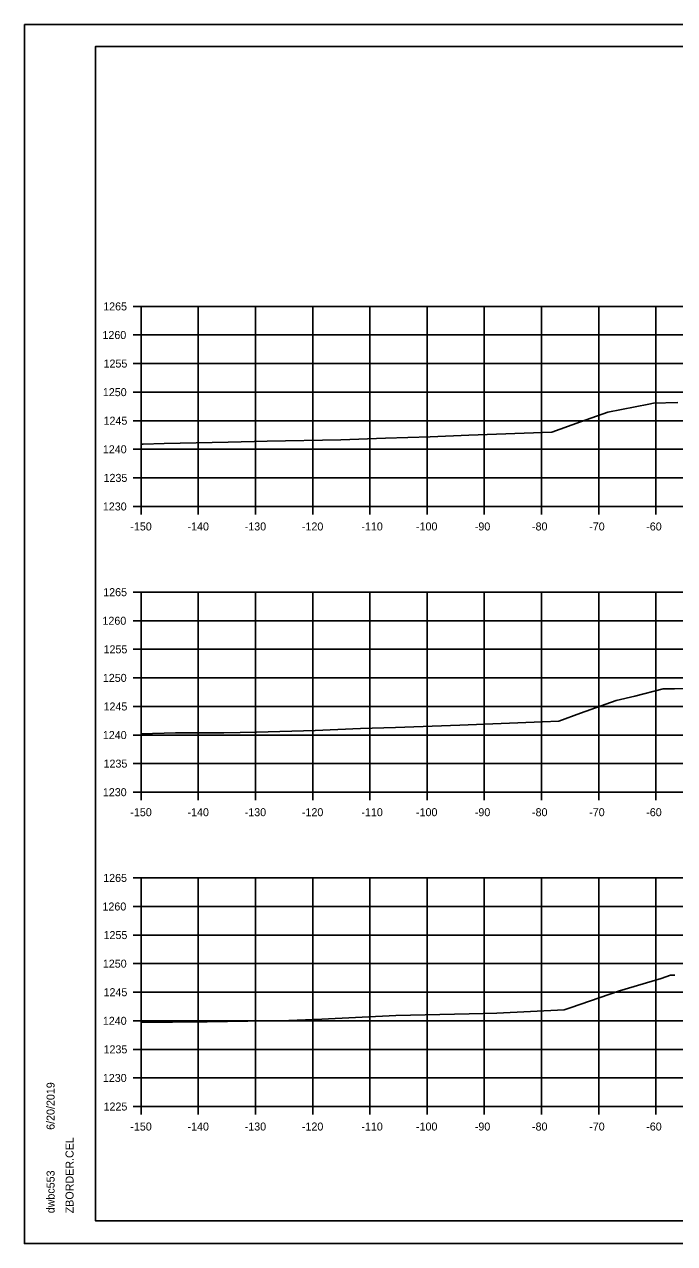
# Model space of a CAD drawing. Extents: x -70 to 701944, y -4 to 666871.
# Drawn here: x 669045.7 to 669159.3, y 661355.5 to 661568.9 of the extents above; entities that cross this region are included whole.
import ezdxf

# ---------------------------------------------------------------- set-up
doc = ezdxf.new("R2010")
doc.units = 0
for name, color, linetype in [('R_Axis', 7, 'Continuous'), ('R_Axis Annot', 7, 'Continuous'), ('R_Border', 7, 'Continuous'), ('R_Exist Surface', 7, 'Continuous'), ('R_Grid', 7, 'Continuous'), ('R_No Plot', 7, 'Continuous')]:
    doc.layers.add(name, color=color, linetype=linetype)

msp = doc.modelspace()

# ---------------------------------------------------------------- linework, layer by layer
at = {"layer": 'R_Axis'}
for p, q in [((669064.67, 661519.53), (669066.07, 661519.53)), ((669066.07, 661484.53), (669066.07, 661519.53)), ((669064.67, 661514.53), (669066.07, 661514.53)), ((669064.67, 661509.53), (669066.07, 661509.53)), ((669064.67, 661504.53), (669066.07, 661504.53)), ((669064.67, 661499.53), (669066.07, 661499.53)), ((669064.67, 661494.53), (669066.07, 661494.53)), ((669064.67, 661489.53), (669066.07, 661489.53)), ((669064.67, 661484.53), (669066.07, 661484.53)), ((669066.07, 661484.53), (669366.07, 661484.53)), ((669066.07, 661483.13), (669066.07, 661484.53)), ((669076.07, 661483.13), (669076.07, 661484.53)), ((669086.07, 661483.13), (669086.07, 661484.53)), ((669096.07, 661483.13), (669096.07, 661484.53)), ((669106.07, 661483.13), (669106.07, 661484.53)), ((669116.07, 661483.13), (669116.07, 661484.53)), ((669126.07, 661483.13), (669126.07, 661484.53)), ((669136.07, 661483.13), (669136.07, 661484.53)), ((669146.07, 661483.13), (669146.07, 661484.53)), ((669156.07, 661483.13), (669156.07, 661484.53)), ((669064.67, 661469.53), (669066.07, 661469.53)), ((669066.07, 661434.53), (669066.07, 661469.53)), ((669064.67, 661464.53), (669066.07, 661464.53)), ((669064.67, 661459.53), (669066.07, 661459.53)), ((669064.67, 661454.53), (669066.07, 661454.53)), ((669064.67, 661449.53), (669066.07, 661449.53)), ((669064.67, 661444.53), (669066.07, 661444.53)), ((669064.67, 661439.53), (669066.07, 661439.53)), ((669064.67, 661434.53), (669066.07, 661434.53)), ((669066.07, 661434.53), (669366.07, 661434.53)), ((669066.07, 661433.13), (669066.07, 661434.53)), ((669076.07, 661433.13), (669076.07, 661434.53)), ((669086.07, 661433.13), (669086.07, 661434.53)), ((669096.07, 661433.13), (669096.07, 661434.53)), ((669106.07, 661433.13), (669106.07, 661434.53)), ((669116.07, 661433.13), (669116.07, 661434.53)), ((669126.07, 661433.13), (669126.07, 661434.53)), ((669136.07, 661433.13), (669136.07, 661434.53)), ((669146.07, 661433.13), (669146.07, 661434.53)), ((669156.07, 661433.13), (669156.07, 661434.53)), ((669064.67, 661419.53), (669066.07, 661419.53)), ((669066.07, 661379.53), (669066.07, 661419.53)), ((669064.67, 661414.53), (669066.07, 661414.53)), ((669064.67, 661409.53), (669066.07, 661409.53)), ((669064.67, 661404.53), (669066.07, 661404.53)), ((669064.67, 661399.53), (669066.07, 661399.53)), ((669064.67, 661394.53), (669066.07, 661394.53)), ((669064.67, 661389.53), (669066.07, 661389.53)), ((669064.67, 661384.53), (669066.07, 661384.53)), ((669064.67, 661379.53), (669066.07, 661379.53)), ((669066.07, 661379.53), (669366.07, 661379.53)), ((669066.07, 661378.13), (669066.07, 661379.53)), ((669076.07, 661378.13), (669076.07, 661379.53)), ((669086.07, 661378.13), (669086.07, 661379.53)), ((669096.07, 661378.13), (669096.07, 661379.53)), ((669106.07, 661378.13), (669106.07, 661379.53)), ((669116.07, 661378.13), (669116.07, 661379.53)), ((669126.07, 661378.13), (669126.07, 661379.53)), ((669136.07, 661378.13), (669136.07, 661379.53)), ((669146.07, 661378.13), (669146.07, 661379.53)), ((669156.07, 661378.13), (669156.07, 661379.53))]:
    msp.add_line(p, q, dxfattribs=at)
at = {"layer": 'R_Border'}
for p, q in [((669058.07, 661564.99), (669374.25, 661564.99)), ((669058.07, 661359.53), (669058.07, 661564.99)), ((669058.07, 661359.53), (669058.07, 661359.53)), ((669374.25, 661359.53), (669058.07, 661359.53))]:
    msp.add_line(p, q, dxfattribs=at)
at = {"layer": 'R_Exist Surface'}
for points in [[(669066.07, 661495.42), (669066.4, 661495.42), (669070.12, 661495.54), (669081.28, 661495.76), (669088.1, 661495.93), (669100.98, 661496.16), (669108.79, 661496.47), (669116.62, 661496.74), (669123.37, 661497.01), (669137.85, 661497.5), (669142.91, 661499.31), (669147.66, 661501.01), (669154.82, 661502.42), (669155.68, 661502.6), (669159.9, 661502.74)], [(669066.07, 661444.73), (669072.11, 661444.89), (669080.56, 661444.93), (669086.27, 661445.06), (669096.48, 661445.34), (669104.41, 661445.7), (669110.54, 661445.85), (669121.82, 661446.26), (669136.26, 661446.85), (669139.1, 661446.98), (669142.88, 661448.33), (669149.13, 661450.58), (669152.4, 661451.32), (669157.35, 661452.59), (669159.32, 661452.63), (669162.31, 661452.69)], [(669066.07, 661394.22), (669077.11, 661394.34), (669077.5, 661394.35), (669077.64, 661394.35), (669091.87, 661394.61), (669097.68, 661394.83), (669110.6, 661395.45), (669123.43, 661395.76), (669128.24, 661395.86), (669140.02, 661396.44), (669141.11, 661396.8), (669149.72, 661399.79), (669157.01, 661401.93), (669158.61, 661402.52), (669159.39, 661402.54)]]:
    msp.add_lwpolyline(points, dxfattribs=at)
at = {"layer": 'R_Grid'}
for p, q in [((669066.07, 661519.53), (669366.07, 661519.53)), ((669066.07, 661484.53), (669066.07, 661519.53)), ((669076.07, 661484.53), (669076.07, 661519.53)), ((669086.07, 661484.53), (669086.07, 661519.53)), ((669096.07, 661484.53), (669096.07, 661519.53)), ((669106.07, 661484.53), (669106.07, 661519.53)), ((669116.07, 661484.53), (669116.07, 661519.53)), ((669126.07, 661484.53), (669126.07, 661519.53)), ((669136.07, 661484.53), (669136.07, 661519.53)), ((669146.07, 661484.53), (669146.07, 661519.53)), ((669156.07, 661484.53), (669156.07, 661519.53)), ((669066.07, 661514.53), (669366.07, 661514.53)), ((669066.07, 661509.53), (669366.07, 661509.53)), ((669066.07, 661504.53), (669366.07, 661504.53)), ((669066.07, 661499.53), (669366.07, 661499.53)), ((669066.07, 661494.53), (669366.07, 661494.53)), ((669066.07, 661489.53), (669366.07, 661489.53)), ((669066.07, 661484.53), (669366.07, 661484.53)), ((669066.07, 661469.53), (669366.07, 661469.53)), ((669066.07, 661434.53), (669066.07, 661469.53)), ((669076.07, 661434.53), (669076.07, 661469.53)), ((669086.07, 661434.53), (669086.07, 661469.53)), ((669096.07, 661434.53), (669096.07, 661469.53)), ((669106.07, 661434.53), (669106.07, 661469.53)), ((669116.07, 661434.53), (669116.07, 661469.53)), ((669126.07, 661434.53), (669126.07, 661469.53)), ((669136.07, 661434.53), (669136.07, 661469.53)), ((669146.07, 661434.53), (669146.07, 661469.53)), ((669156.07, 661434.53), (669156.07, 661469.53)), ((669066.07, 661464.53), (669366.07, 661464.53)), ((669066.07, 661459.53), (669366.07, 661459.53)), ((669066.07, 661454.53), (669366.07, 661454.53)), ((669066.07, 661449.53), (669366.07, 661449.53)), ((669066.07, 661444.53), (669366.07, 661444.53)), ((669066.07, 661439.53), (669366.07, 661439.53)), ((669066.07, 661434.53), (669366.07, 661434.53)), ((669066.07, 661419.53), (669366.07, 661419.53)), ((669066.07, 661379.53), (669066.07, 661419.53)), ((669076.07, 661379.53), (669076.07, 661419.53)), ((669086.07, 661379.53), (669086.07, 661419.53)), ((669096.07, 661379.53), (669096.07, 661419.53)), ((669106.07, 661379.53), (669106.07, 661419.53)), ((669116.07, 661379.53), (669116.07, 661419.53)), ((669126.07, 661379.53), (669126.07, 661419.53)), ((669136.07, 661379.53), (669136.07, 661419.53)), ((669146.07, 661379.53), (669146.07, 661419.53)), ((669156.07, 661379.53), (669156.07, 661419.53)), ((669066.07, 661414.53), (669366.07, 661414.53)), ((669066.07, 661409.53), (669366.07, 661409.53)), ((669066.07, 661404.53), (669366.07, 661404.53)), ((669066.07, 661399.53), (669366.07, 661399.53)), ((669066.07, 661394.53), (669366.07, 661394.53)), ((669066.07, 661389.53), (669366.07, 661389.53)), ((669066.07, 661384.53), (669366.07, 661384.53)), ((669066.07, 661379.53), (669366.07, 661379.53))]:
    msp.add_line(p, q, dxfattribs=at)
at = {"layer": 'R_No Plot'}
for p, q in [((669045.67, 661568.88), (669379, 661568.88)), ((669045.67, 661355.55), (669379, 661355.55))]:
    msp.add_line(p, q, dxfattribs=at)
for points in [[(669045.66, 661568.88), (669379, 661568.88), (669379, 661355.54), (669045.66, 661355.54)], [(669291.99, 661564.99), (669291.99, 661555.11), (669327.72, 661555.11), (669327.72, 661552.19), (669350.92, 661552.19), (669350.92, 661527.85), (669374.25, 661527.85), (669374.25, 661359.53), (669058.07, 661359.53), (669058.07, 661564.99)]]:
    msp.add_lwpolyline(points, close=True, dxfattribs=at)

# ---------------------------------------------------------------- texts
at = {"layer": 'R_Axis Annot'}
for s, p in [('1265', (669059.44, 661518.83)), ('1260', (669059.31, 661513.83)), ('1255', (669059.5, 661508.83)), ('1250', (669059.38, 661503.83)), ('1245', (669059.5, 661498.83)), ('1240', (669059.38, 661493.83)), ('1235', (669059.5, 661488.83)), ('1230', (669059.38, 661483.83)), ('-150', (669064.18, 661480.33)), ('-140', (669074.18, 661480.33)), ('-130', (669084.18, 661480.33)), ('-120', (669094.18, 661480.33)), ('-110', (669104.58, 661480.33)), ('-100', (669114.13, 661480.33)), ('-90', (669124.41, 661480.33)), ('-80', (669134.41, 661480.33)), ('-70', (669144.41, 661480.33)), ('-60', (669154.38, 661480.33)), ('1265', (669059.44, 661468.83)), ('1260', (669059.31, 661463.83)), ('1255', (669059.5, 661458.83)), ('1250', (669059.38, 661453.83)), ('1245', (669059.5, 661448.83)), ('1240', (669059.38, 661443.83)), ('1235', (669059.5, 661438.83)), ('1230', (669059.38, 661433.83)), ('-150', (669064.18, 661430.33)), ('-140', (669074.18, 661430.33)), ('-130', (669084.18, 661430.33)), ('-120', (669094.18, 661430.33)), ('-110', (669104.58, 661430.33)), ('-100', (669114.13, 661430.33)), ('-90', (669124.41, 661430.33)), ('-80', (669134.41, 661430.33)), ('-70', (669144.41, 661430.33)), ('-60', (669154.38, 661430.33)), ('1265', (669059.44, 661418.83)), ('1260', (669059.31, 661413.83)), ('1255', (669059.5, 661408.83)), ('1250', (669059.38, 661403.83)), ('1245', (669059.5, 661398.83)), ('1240', (669059.38, 661393.83)), ('1235', (669059.5, 661388.83)), ('1230', (669059.38, 661383.83)), ('1225', (669059.5, 661378.83)), ('-150', (669064.18, 661375.33)), ('-140', (669074.18, 661375.33)), ('-130', (669084.18, 661375.33)), ('-120', (669094.18, 661375.33)), ('-110', (669104.58, 661375.33)), ('-100', (669114.13, 661375.33)), ('-90', (669124.41, 661375.33)), ('-80', (669134.41, 661375.33)), ('-70', (669144.41, 661375.33)), ('-60', (669154.38, 661375.33))]:
    msp.add_text(s, height=1.4, dxfattribs=at).set_placement(p)
at = {"layer": 'R_Border'}
for s, p in [('6/20/2019', (669050.94, 661375.45)), ('ZBORDER.CEL', (669054.26, 661360.85)), ('dwbc553', (669050.94, 661360.85))]:
    msp.add_text(s, height=1.4, rotation=90, dxfattribs=at).set_placement(p)

doc.saveas('drawing.dxf')
